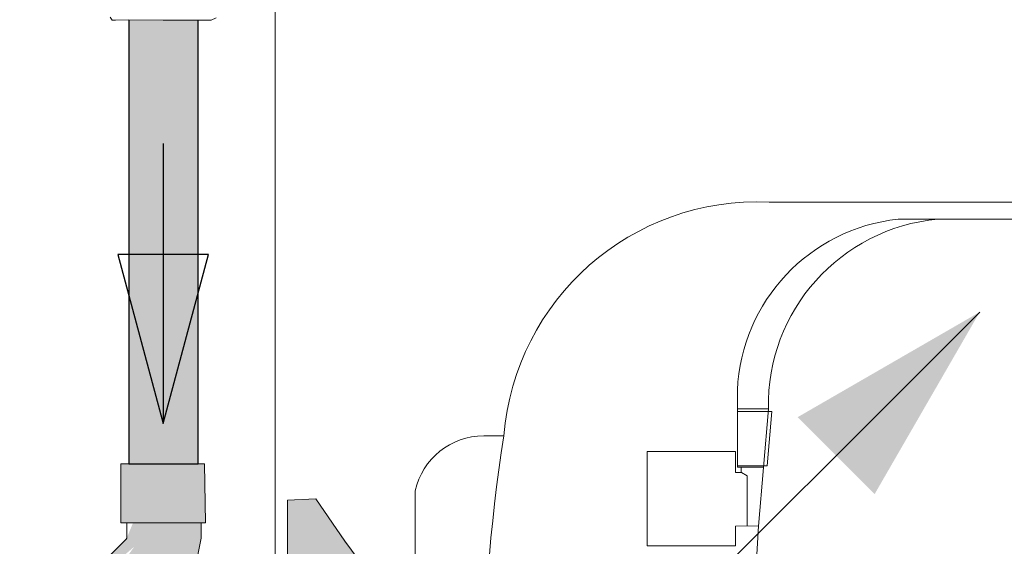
# Model space of a CAD drawing. Header units: millimetres. Extents: x 567 to 934, y -1 to 364.
# Tile 1018 of 1056: x 748.854 to 749.557, y 234.187 to 234.563. Entities that reach past the tile are written whole.
import ezdxf

# ---------------------------------------------------------------- set-up
doc = ezdxf.new("R2010")
doc.units = ezdxf.units.MM
doc.header["$MEASUREMENT"] = 0
for name, color, linetype, lineweight in [('AF-Condutos', 140, 'Continuous', 25), ('AF-Conexões', 152, 'Continuous', 18), ('AF-Curva de transposição', 152, 'Continuous', 18), ('AF-Registro', 253, 'Continuous', 18), ('AF-Sentido conduto', 140, 'Continuous', 30)]:
    doc.layers.add(name, color=color, linetype=linetype, lineweight=lineweight)
doc.layers.add('ARQ FINA', color=8, linetype='Continuous')

msp = doc.modelspace()

# ---------------------------------------------------------------- hatches: boundary and pattern name
at = {"layer": 'AF-Condutos', "linetype": 'Continuous'}
for points in [[(748.93197, 234.56313), (748.93193, 234.24614), (748.95377, 234.24614), (748.95377, 234.56289)], [(748.97922, 234.56286), (748.95377, 234.56286), (748.95377, 234.24614), (748.97922, 234.24614)], [(748.98138, 234.56286), (748.97922, 234.56286), (748.97922, 234.24614), (748.98138, 234.24614)], [(749.53922, 234.35457), (749.40932, 234.27957), (749.46422, 234.22467)]]:
    msp.add_hatch(color=151, dxfattribs=at).paths.add_polyline_path(points)
at = {"layer": 'AF-Curva de transposição', "linetype": 'Continuous'}
for points in [[(748.92618, 234.24614), (748.93502, 234.20414), (748.97774, 234.20414), (748.98428, 234.24614)], [(748.92618, 234.24614), (748.92618, 234.20414), (748.93502, 234.20414)], [(748.986, 234.24614), (748.98428, 234.24614), (748.97774, 234.20414), (748.98658, 234.20414)], [(748.9349, 234.20414), (748.93038, 234.19311), (748.85401, 234.11651), (748.93576, 234.18714), (748.88924, 234.12073), (748.89724, 234.1225), (748.94918, 234.17372), (748.96816, 234.15475), (748.97897, 234.17018), (748.98353, 234.19311), (748.98353, 234.20414), (748.97618, 234.20414)]]:
    msp.add_hatch(color=161, dxfattribs=at).paths.add_polyline_path(points)
at = {"layer": 'AF-Registro', "linetype": 'Continuous'}
for points in [[(749.10318, 234.16817), (749.06535, 234.22126), (749.04519, 234.22038), (749.04519, 234.19617), (749.06535, 234.15547), (749.06535, 234.12145), (749.10318, 234.12145)], [(749.06238, 234.13473), (749.06535, 234.12145), (749.06535, 234.15547), (749.04519, 234.19617), (749.04519, 234.13473)]]:
    msp.add_hatch(color=254, dxfattribs=at).paths.add_polyline_path(points)

# ---------------------------------------------------------------- linework, layer by layer
at = {"layer": 'AF-Condutos'}
for p, q in [((748.93193, 234.56312), (748.93193, 234.24614)), ((748.98138, 234.24614), (748.98138, 234.56286)), ((748.93193, 234.24614), (748.93615, 234.24614)), ((748.93615, 234.24614), (748.94388, 234.24614)), ((748.94388, 234.24614), (748.95377, 234.24614)), ((748.95377, 234.24614), (748.9641, 234.24614)), ((748.9641, 234.24614), (748.97311, 234.24614)), ((748.97311, 234.24614), (748.97922, 234.24614)), ((748.97922, 234.24614), (748.98138, 234.24614))]:
    msp.add_line(p, q, dxfattribs=at)
msp.add_lwpolyline([(749.29173, 234.10708), (749.53922, 234.35457)], dxfattribs=at)
at = {"layer": 'AF-Conexões'}
for p, q in [((748.91858, 234.56486), (748.92007, 234.56286)), ((748.92007, 234.56286), (748.92228, 234.56286)), ((748.92228, 234.56286), (748.93193, 234.56312)), ((748.93193, 234.56312), (748.93197, 234.56313)), ((748.93197, 234.56313), (748.95634, 234.56286)), ((748.95634, 234.56286), (748.98065, 234.56286)), ((748.98065, 234.56286), (748.98138, 234.56286)), ((748.98138, 234.56286), (748.99056, 234.56286)), ((748.99056, 234.56286), (748.99417, 234.56448))]:
    msp.add_line(p, q, dxfattribs=at)
at = {"layer": 'AF-Curva de transposição'}
for p, q in [((748.93193, 234.24614), (748.92618, 234.24614)), ((748.92618, 234.24614), (748.92618, 234.20414)), ((748.93502, 234.24614), (748.93193, 234.24614)), ((748.95638, 234.24614), (748.93502, 234.24614)), ((748.97316, 234.24614), (748.95638, 234.24614)), ((748.98138, 234.24614), (748.97316, 234.24614)), ((748.98428, 234.24614), (748.98138, 234.24614)), ((748.986, 234.24614), (748.98428, 234.24614)), ((748.98658, 234.20414), (748.986, 234.24614)), ((748.92618, 234.20414), (748.93038, 234.20414)), ((748.93038, 234.20414), (748.93502, 234.20414)), ((748.93038, 234.20414), (748.93038, 234.19311)), ((748.9349, 234.20414), (748.93038, 234.20414)), ((748.94694, 234.20414), (748.9349, 234.20414)), ((748.93502, 234.20414), (748.95638, 234.20414)), ((748.96244, 234.20414), (748.94694, 234.20414)), ((748.95638, 234.20414), (748.97774, 234.20414)), ((748.97618, 234.20414), (748.96244, 234.20414)), ((748.98353, 234.20414), (748.97618, 234.20414)), ((748.97774, 234.20414), (748.98353, 234.20414)), ((748.98353, 234.20414), (748.98658, 234.20414)), ((748.98353, 234.19311), (748.98353, 234.20414)), ((748.93021, 234.19269), (748.85401, 234.11651)), ((748.93032, 234.19286), (748.93021, 234.19269)), ((748.93038, 234.19311), (748.93032, 234.19286)), ((748.97897, 234.17018), (748.98353, 234.19311))]:
    msp.add_line(p, q, dxfattribs=at)
at = {"layer": 'AF-Registro'}
for p, q in [((749.06535, 234.22126), (749.04519, 234.22038)), ((749.04519, 234.22038), (749.04519, 234.20911)), ((749.0861, 234.19104), (749.06535, 234.22126)), ((749.04519, 234.20911), (749.04519, 234.20719)), ((749.04519, 234.20719), (749.04519, 234.20427)), ((749.04519, 234.20427), (749.04519, 234.20053)), ((749.04519, 234.20053), (749.04519, 234.19617)), ((749.04519, 234.19617), (749.04519, 234.13473)), ((749.10318, 234.16817), (749.0861, 234.19104))]:
    msp.add_line(p, q, dxfattribs=at)
at = {"layer": 'AF-Sentido conduto'}
for p, q in [((748.98873, 234.39567), (748.92403, 234.39567)), ((748.92403, 234.39567), (748.95638, 234.27493)), ((748.95638, 234.27493), (748.98873, 234.39567))]:
    msp.add_line(p, q, dxfattribs=at)
msp.add_lwpolyline([(748.95638, 234.47493), (748.95638, 234.27493)], dxfattribs=at)
at = {"layer": 'ARQ FINA', "lineweight": 5}
for p, q in [((749.03638, 232.97553), (749.03638, 235.17553)), ((749.88413, 234.433), (749.38887, 234.433)), ((749.4809, 234.4208), (749.88387, 234.4208)), ((749.36623, 234.24376), (749.36623, 234.29881)), ((749.38836, 234.28551), (749.36623, 234.28551)), ((749.39094, 234.28356), (749.36623, 234.28356)), ((749.38836, 234.28551), (749.38126, 234.20176)), ((749.38755, 234.24475), (749.39094, 234.28356)), ((749.19957, 234.26628), (749.18522, 234.26628)), ((749.30194, 234.18765), (749.30194, 234.25505)), ((749.30194, 234.25505), (749.36494, 234.25505)), ((749.36494, 234.25505), (749.36494, 234.24005)), ((749.36494, 234.24005), (749.36898, 234.24005)), ((749.38447, 234.24475), (749.36623, 234.24475)), ((749.36898, 234.24376), (749.36623, 234.24376)), ((749.38482, 234.24375), (749.36763, 234.24375)), ((749.36898, 234.24005), (749.36898, 234.24376)), ((749.36913, 234.23996), (749.37316, 234.23763)), ((749.38447, 234.24475), (749.38755, 234.24475)), ((749.37316, 234.23763), (749.37316, 234.20176)), ((749.13638, 234.22694), (749.13638, 234.16281)), ((749.38128, 234.20189), (749.36494, 234.20184)), ((749.36494, 234.20184), (749.36494, 234.18765)), ((749.36494, 234.18765), (749.30194, 234.18765))]:
    msp.add_line(p, q, dxfattribs=at)
for centre, radius, start, end in [((749.38042, 234.25177), 0.18142, 87.32886, 175.41312), ((749.49455, 234.29308), 0.12845, 96.09937, 177.44126), ((749.52147, 234.28822), 0.13314, 95.26934, 181.16642), ((749.18522, 234.2163), 0.04999, 90, 167.70528), ((750.44763, 234.07152), 1.26316, 171.13061, 188.86939), ((751.41773, 234.07106), 2.04064, 176.32406, 183.67035)]:
    msp.add_arc(centre, radius, start, end, dxfattribs=at)

doc.saveas('drawing.dxf')
